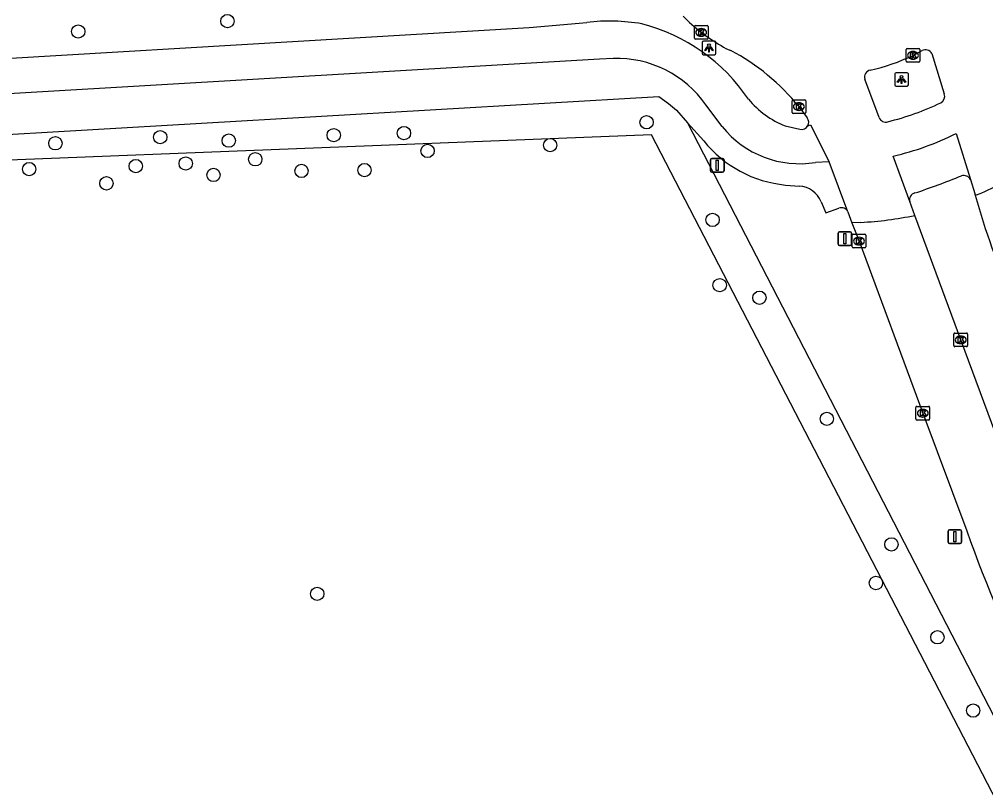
# Model space of a CAD drawing. Extents: x 158461 to 159795, y 387220 to 388672.
# Drawn here: x 159106.7 to 159177.5, y 387674.9 to 387731.5 of the extents above; entities that cross this region are included whole.
import ezdxf

# ---------------------------------------------------------------- set-up
doc = ezdxf.new("R2010")
doc.units = 0
for name, color, linetype in [('IMGEO_Berm_groen', 7, 'Continuous'), ('IMGEO_Boom', 7, 'Continuous'), ('IMGEO_Fietspad_open', 7, 'Continuous'), ('IMGEO_Hek', 7, 'Continuous'), ('IMGEO_Kolk', 7, 'Continuous'), ('IMGEO_Lichtpunt', 7, 'Continuous'), ('IMGEO_Rijbaan_lokaal_gesloten', 7, 'Continuous'), ('IMGEO_Verkeersbordpaal', 7, 'Continuous'), ('IMGEO_Verkeerseiland_open', 7, 'Continuous'), ('IMGEO_Voetpad_open', 7, 'Continuous')]:
    doc.layers.add(name, color=color, linetype=linetype)

msp = doc.modelspace()

# ---------------------------------------------------------------- linework, layer by layer
at = {"layer": 'IMGEO_Berm_groen'}
msp.add_lwpolyline([(159155.621, 387723.923), (159182.351, 387672.147), (159182.93, 387672.441), (159271.685, 387500), (159273.219, 387497.081)], dxfattribs=at)
at = {"layer": 'IMGEO_Boom'}
for centre in [(159121.904, 387731.368), (159110.97, 387730.607), (159152.628, 387723.954), (159116.982, 387722.863), (159129.695, 387723.009), (159134.844, 387723.161), (159109.295, 387722.412), (159122.005, 387722.607), (159145.559, 387722.278), (159136.574, 387721.852), (159115.188, 387720.742), (159118.847, 387720.932), (159123.948, 387721.24), (159107.374, 387720.522), (159120.885, 387720.091), (159127.336, 387720.386), (159131.953, 387720.448), (159113.035, 387719.478), (159157.461, 387716.799), (159157.983, 387712.014), (159160.899, 387711.093), (159165.838, 387702.216), (159170.573, 387693.016), (159169.438, 387690.183), (159128.488, 387689.39), (159173.946, 387686.203), (159176.562, 387680.835)]:
    msp.add_circle(centre, 0.489, dxfattribs=at)
at = {"layer": 'IMGEO_Fietspad_open'}
for points in [[(159082.767, 387727.246), (159083.781, 387727.293), (159088.67, 387727.627), (159144.017, 387730.902), (159148.252, 387731.273)], [(159150.181, 387728.639), (159149.181, 387728.573), (159082.911, 387724.695)], [(159158.177, 387723.639), (159156.978, 387725.221)], [(159162.788, 387723.684), (159163.863, 387723.441)], [(159165.999, 387721.049), (159165.009, 387721.014)]]:
    msp.add_lwpolyline(points, dxfattribs=at)
for centre, radius, start, end in [((159149.898, 387717.336), 14.034, 80.24541, 96.73673), ((159148.949, 387718.159), 13.426, 33.86535, 75.65461), ((159150.416, 387720.638), 8.004, 34.92724, 91.67996), ((159165.294, 387729.956), 6.755, 219.70844, 248.21908), ((159163.823, 387728.131), 7.215, 218.50386, 279.46046), ((159163.987, 387723.949), 0.523, 256.22667, 332.20447)]:
    msp.add_arc(centre, radius, start, end, dxfattribs=at)
at = {"layer": 'IMGEO_Hek'}
msp.add_lwpolyline([(159184.28, 387662.622), (159152.999, 387723.033), (159078.62, 387720.094)], dxfattribs=at)
at = {"layer": 'IMGEO_Kolk'}
for p, q in [((159156.203, 387731.043), (159157.055, 387731.043)), ((159156.128, 387730.117), (159156.128, 387730.969)), ((159156.616, 387730.823), (159156.641, 387730.823)), ((159157.129, 387730.969), (159157.129, 387730.117)), ((159157.055, 387730.043), (159156.203, 387730.043)), ((159156.639, 387730.263), (159156.614, 387730.263)), ((159171.653, 387728.434), (159171.653, 387729.286)), ((159171.728, 387729.36), (159172.58, 387729.36)), ((159172.141, 387729.14), (159172.166, 387729.14)), ((159172.654, 387729.286), (159172.654, 387728.434)), ((159172.58, 387728.36), (159171.728, 387728.36)), ((159172.164, 387728.58), (159172.139, 387728.58)), ((159163.288, 387724.674), (159163.288, 387725.526)), ((159163.363, 387725.6), (159164.215, 387725.6)), ((159163.776, 387725.38), (159163.801, 387725.38)), ((159164.289, 387725.526), (159164.289, 387724.674)), ((159163.799, 387724.82), (159163.774, 387724.82)), ((159164.215, 387724.6), (159163.363, 387724.6)), ((159167.694, 387714.817), (159167.694, 387715.669)), ((159167.769, 387715.743), (159168.621, 387715.743)), ((159168.182, 387715.523), (159168.207, 387715.523)), ((159168.695, 387715.669), (159168.695, 387714.817)), ((159168.205, 387714.963), (159168.18, 387714.963)), ((159168.621, 387714.743), (159167.769, 387714.743)), ((159175.153, 387707.58), (159175.153, 387708.432)), ((159175.228, 387708.506), (159176.08, 387708.506)), ((159176.154, 387708.432), (159176.154, 387707.58)), ((159175.664, 387707.726), (159175.639, 387707.726)), ((159175.641, 387708.286), (159175.666, 387708.286)), ((159176.08, 387707.506), (159175.228, 387707.506)), ((159172.372, 387702.204), (159172.372, 387703.056)), ((159172.447, 387703.13), (159173.299, 387703.13)), ((159172.86, 387702.91), (159172.885, 387702.91)), ((159173.373, 387703.056), (159173.373, 387702.204)), ((159173.299, 387702.13), (159172.447, 387702.13)), ((159172.883, 387702.35), (159172.858, 387702.35))]:
    msp.add_line(p, q, dxfattribs=at)
for points in [[(159156.203, 387731.043), (159157.055, 387731.043)], [(159156.128, 387730.117), (159156.128, 387730.969)], [(159156.449, 387730.743), (159156.572, 387730.743), (159156.572, 387730.592), (159156.702, 387730.743), (159156.866, 387730.743), (159156.72, 387730.592), (159156.873, 387730.343), (159156.721, 387730.343), (159156.636, 387730.507), (159156.572, 387730.44), (159156.572, 387730.343), (159156.449, 387730.343), (159156.449, 387730.743)], [(159157.129, 387730.969), (159157.129, 387730.117)], [(159157.055, 387730.043), (159156.203, 387730.043)], [(159171.653, 387728.434), (159171.653, 387729.286)], [(159171.728, 387729.36), (159172.58, 387729.36)], [(159171.974, 387729.06), (159172.097, 387729.06), (159172.097, 387728.909), (159172.227, 387729.06), (159172.391, 387729.06), (159172.245, 387728.909), (159172.398, 387728.66), (159172.246, 387728.66), (159172.161, 387728.824), (159172.097, 387728.757), (159172.097, 387728.66), (159171.974, 387728.66), (159171.974, 387729.06)], [(159172.654, 387729.286), (159172.654, 387728.434)], [(159172.58, 387728.36), (159171.728, 387728.36)], [(159163.288, 387724.674), (159163.288, 387725.526)], [(159163.363, 387725.6), (159164.215, 387725.6)], [(159164.289, 387725.526), (159164.289, 387724.674)], [(159163.609, 387725.3), (159163.732, 387725.3), (159163.732, 387725.149), (159163.862, 387725.3), (159164.026, 387725.3), (159163.88, 387725.149), (159164.033, 387724.9), (159163.881, 387724.9), (159163.796, 387725.064), (159163.732, 387724.997), (159163.732, 387724.9), (159163.609, 387724.9), (159163.609, 387725.3)], [(159164.215, 387724.6), (159163.363, 387724.6)], [(159167.694, 387714.817), (159167.694, 387715.669)], [(159167.769, 387715.743), (159168.621, 387715.743)], [(159168.695, 387715.669), (159168.695, 387714.817)], [(159168.015, 387715.443), (159168.138, 387715.443), (159168.138, 387715.292), (159168.268, 387715.443), (159168.432, 387715.443), (159168.286, 387715.292), (159168.439, 387715.043), (159168.287, 387715.043), (159168.202, 387715.207), (159168.138, 387715.14), (159168.138, 387715.043), (159168.015, 387715.043), (159168.015, 387715.443)], [(159168.621, 387714.743), (159167.769, 387714.743)], [(159175.153, 387707.58), (159175.153, 387708.432)], [(159175.228, 387708.506), (159176.08, 387708.506)], [(159176.154, 387708.432), (159176.154, 387707.58)], [(159175.474, 387708.206), (159175.597, 387708.206), (159175.597, 387708.055), (159175.727, 387708.206), (159175.891, 387708.206), (159175.745, 387708.055), (159175.898, 387707.806), (159175.746, 387707.806), (159175.661, 387707.97), (159175.597, 387707.903), (159175.597, 387707.806), (159175.474, 387707.806), (159175.474, 387708.206)], [(159176.08, 387707.506), (159175.228, 387707.506)], [(159172.372, 387702.204), (159172.372, 387703.056)], [(159172.447, 387703.13), (159173.299, 387703.13)], [(159172.693, 387702.83), (159172.816, 387702.83), (159172.816, 387702.679), (159172.946, 387702.83), (159173.11, 387702.83), (159172.964, 387702.679), (159173.117, 387702.43), (159172.965, 387702.43), (159172.88, 387702.594), (159172.816, 387702.527), (159172.816, 387702.43), (159172.693, 387702.43), (159172.693, 387702.83)], [(159173.373, 387703.056), (159173.373, 387702.204)], [(159173.299, 387702.13), (159172.447, 387702.13)]]:
    msp.add_lwpolyline(points, dxfattribs=at)
for centre, start, end in [((159156.205, 387730.967), 91.55205, 178.44795), ((159156.205, 387730.967), 91.55205, 178.44795), ((159157.053, 387730.967), 1.55205, 88.44795), ((159157.053, 387730.967), 1.55205, 88.44795), ((159156.205, 387730.119), 181.55205, 268.44795), ((159156.205, 387730.119), 181.55205, 268.44795), ((159157.053, 387730.119), 271.55205, 358.44795), ((159157.053, 387730.119), 271.55205, 358.44795), ((159171.73, 387729.284), 91.55205, 178.44795), ((159171.73, 387729.284), 91.55205, 178.44795), ((159172.578, 387729.284), 1.55205, 88.44795), ((159172.578, 387729.284), 1.55205, 88.44795), ((159171.73, 387728.436), 181.55205, 268.44795), ((159171.73, 387728.436), 181.55205, 268.44795), ((159172.578, 387728.436), 271.55205, 358.44795), ((159172.578, 387728.436), 271.55205, 358.44795), ((159163.365, 387725.524), 91.55205, 178.44795), ((159163.365, 387725.524), 91.55205, 178.44795), ((159164.213, 387725.524), 1.55205, 88.44795), ((159164.213, 387725.524), 1.55205, 88.44795), ((159163.365, 387724.676), 181.55205, 268.44795), ((159163.365, 387724.676), 181.55205, 268.44795), ((159164.213, 387724.676), 271.55205, 358.44795), ((159164.213, 387724.676), 271.55205, 358.44795), ((159167.771, 387715.667), 91.55205, 178.44795), ((159167.771, 387715.667), 91.55205, 178.44795), ((159168.619, 387715.667), 1.55205, 88.44795), ((159168.619, 387715.667), 1.55205, 88.44795), ((159167.771, 387714.819), 181.55205, 268.44795), ((159167.771, 387714.819), 181.55205, 268.44795), ((159168.619, 387714.819), 271.55205, 358.44795), ((159168.619, 387714.819), 271.55205, 358.44795), ((159175.23, 387708.43), 91.55205, 178.44795), ((159175.23, 387708.43), 91.55205, 178.44795), ((159176.078, 387708.43), 1.55205, 88.44795), ((159176.078, 387708.43), 1.55205, 88.44795), ((159175.23, 387707.582), 181.55205, 268.44795), ((159175.23, 387707.582), 181.55205, 268.44795), ((159176.078, 387707.582), 271.55205, 358.44795), ((159176.078, 387707.582), 271.55205, 358.44795), ((159172.449, 387703.054), 91.55205, 178.44795), ((159172.449, 387703.054), 91.55205, 178.44795), ((159173.297, 387703.054), 1.55205, 88.44795), ((159173.297, 387703.054), 1.55205, 88.44795), ((159172.449, 387702.206), 181.55205, 268.44795), ((159172.449, 387702.206), 181.55205, 268.44795), ((159173.297, 387702.206), 271.55205, 358.44795), ((159173.297, 387702.206), 271.55205, 358.44795)]:
    msp.add_arc(centre, 0.0765, start, end, dxfattribs=at)
for centre, major_axis, ratio, start_param, end_param in [((159156.615, 387730.543), (-0.387, 0.002), 0.722429, 4.712389, 7.853982), ((159156.64, 387730.543), (-0.39, 0.002), 0.717154, 1.570796, 4.712389), ((159172.14, 387728.86), (-0.387, 0.002), 0.722429, 4.712389, 7.853982), ((159172.165, 387728.86), (-0.39, 0.002), 0.717154, 1.570796, 4.712389), ((159163.775, 387725.1), (-0.387, 0.002), 0.722429, 4.712389, 7.853982), ((159163.8, 387725.1), (-0.39, 0.002), 0.717154, 1.570796, 4.712389), ((159168.181, 387715.243), (-0.387, 0.002), 0.722429, 4.712389, 7.853982), ((159168.206, 387715.243), (-0.39, 0.002), 0.717154, 1.570796, 4.712389), ((159175.64, 387708.006), (-0.387, 0.002), 0.722429, 4.712389, 7.853982), ((159175.665, 387708.006), (-0.39, 0.002), 0.717154, 1.570796, 4.712389), ((159172.859, 387702.63), (-0.387, 0.002), 0.722429, 4.712389, 7.853982), ((159172.884, 387702.63), (-0.39, 0.002), 0.717154, 1.570796, 4.712389)]:
    msp.add_ellipse(centre, major_axis=major_axis, ratio=ratio, start_param=start_param, end_param=end_param, dxfattribs=at)
at = {"layer": 'IMGEO_Lichtpunt'}
for p, q in [((159156.702, 387729.809), (159156.702, 387729.002)), ((159156.702, 387729.809), (159156.702, 387729.002)), ((159157.604, 387729.904), (159156.796, 387729.904)), ((159157.604, 387729.904), (159156.796, 387729.904)), ((159157.698, 387729.002), (159157.698, 387729.809)), ((159157.698, 387729.002), (159157.698, 387729.809)), ((159156.796, 387728.908), (159157.604, 387728.908)), ((159156.796, 387728.908), (159157.604, 387728.908)), ((159171.719, 387727.589), (159170.911, 387727.589)), ((159171.719, 387727.589), (159170.911, 387727.589)), ((159170.817, 387727.494), (159170.817, 387726.687)), ((159170.817, 387727.494), (159170.817, 387726.687)), ((159171.813, 387726.687), (159171.813, 387727.494)), ((159171.813, 387726.687), (159171.813, 387727.494)), ((159170.911, 387726.593), (159171.719, 387726.593)), ((159170.911, 387726.593), (159171.719, 387726.593))]:
    msp.add_line(p, q, dxfattribs=at)
for points in [[(159157.076, 387729.473), (159157.115, 387729.445), (159156.927, 387729.183), (159156.889, 387729.21), (159157.076, 387729.473)], [(159157.178, 387729.425), (159157.225, 387729.425), (159157.225, 387729.103), (159157.178, 387729.103), (159157.178, 387729.425)], [(159157.288, 387729.445), (159157.326, 387729.472), (159157.513, 387729.21), (159157.474, 387729.182), (159157.288, 387729.445)], [(159171.191, 387727.158), (159171.23, 387727.13), (159171.042, 387726.868), (159171.004, 387726.895), (159171.191, 387727.158)], [(159171.293, 387727.11), (159171.34, 387727.11), (159171.34, 387726.788), (159171.293, 387726.788), (159171.293, 387727.11)], [(159171.403, 387727.13), (159171.441, 387727.157), (159171.628, 387726.895), (159171.589, 387726.867), (159171.403, 387727.13)]]:
    msp.add_lwpolyline(points, dxfattribs=at)
for centre in [(159157.201, 387729.607), (159171.316, 387727.292)]:
    msp.add_circle(centre, 0.0994, dxfattribs=at)
for centre, start, end in [((159156.796, 387729.809), 90, 180), ((159156.796, 387729.809), 90, 180), ((159157.604, 387729.809), 0, 90), ((159157.604, 387729.809), 0, 90), ((159156.796, 387729.002), 180, 270), ((159156.796, 387729.002), 180, 270), ((159157.604, 387729.002), 270, 0), ((159157.604, 387729.002), 270, 360), ((159170.911, 387727.494), 90, 180), ((159170.911, 387727.494), 90, 180), ((159171.719, 387727.494), 0, 90), ((159171.719, 387727.494), 0, 90), ((159170.911, 387726.687), 180, 270), ((159170.911, 387726.687), 180, 270), ((159171.719, 387726.687), 270, 0), ((159171.719, 387726.687), 270, 360)]:
    msp.add_arc(centre, 0.0946, start, end, dxfattribs=at)
at = {"layer": 'IMGEO_Rijbaan_lokaal_gesloten'}
for points in [[(159172.154, 387728.86), (159172.817, 387729.203)], [(159173.544, 387728.987), (159174.445, 387726.037)], [(159169.668, 387724.314), (159168.619, 387727.12)], [(159163.789, 387725.1), (159164.401, 387724.272)], [(159164.45, 387723.705), (159164.651, 387723.767), (159165.999, 387721.049)], [(159175.319, 387723.132), (159176.368, 387719.76)], [(159171.913, 387718.15), (159170.7, 387721.474)], [(159167.373, 387717.391), (159165.999, 387721.049)], [(159176.368, 387719.76), (159176.677, 387718.725), (159176.694, 387718.662), (159176.712, 387718.599)], [(159172.289, 387717.131), (159171.913, 387718.15)], [(159167.373, 387717.391), (159167.679, 387716.59)], [(159179.911, 387696.552), (159175.654, 387708.006), (159172.289, 387717.131)], [(159168.329, 387716.616), (159167.679, 387716.59)], [(159167.679, 387716.59), (159168.195, 387715.243), (159172.873, 387702.63), (159176.098, 387693.998)]]:
    msp.add_lwpolyline(points, dxfattribs=at)
for centre, radius, start, end in [((159163.604, 387739.566), 11.405, 223.36585, 241.13805), ((159159.557, 387731.508), 2.418, 232.92875, 251.66264), ((159151.264, 387714.979), 16.103, 38.94062, 62.11285), ((159173.076, 387728.744), 0.527, 27.47024, 119.43519), ((159165.664, 387742.524), 15.127, 282.80392, 295.40814), ((159169.131, 387727.256), 0.53, 102.54815, 194.85572), ((159165.628, 387743.148), 19.717, 283.71251, 295.73697), ((159173.936, 387725.862), 0.538, 298.1403, 19.01879), ((159163.986, 387723.951), 0.525, 332.10729, 37.77115), ((159170.144, 387724.467), 0.499, 197.78874, 288.50424), ((159165.903, 387742.102), 21.179, 283.09242, 296.399), ((159170.956, 387733.729), 16.188, 290.82808, 305.31524), ((159226.938, 387732.502), 52.115, 195.47206, 204.37311), ((159166.985, 387742.433), 25.852, 272.98013, 281.83938), ((159262.875, 387724.588), 92.011, 199.41829, 207.51838)]:
    msp.add_arc(centre, radius, start, end, dxfattribs=at)
at = {"layer": 'IMGEO_Verkeersbordpaal'}
for p, q in [((159157.311, 387720.392), (159157.311, 387721.192)), ((159157.311, 387721.192), (159157.311, 387720.392)), ((159157.411, 387721.292), (159158.201, 387721.292)), ((159158.201, 387721.292), (159157.411, 387721.292)), ((159158.301, 387721.192), (159158.301, 387720.392)), ((159158.301, 387720.392), (159158.301, 387721.192)), ((159158.201, 387720.292), (159157.411, 387720.292)), ((159157.411, 387720.292), (159158.201, 387720.292)), ((159166.665, 387715.017), (159166.665, 387715.817)), ((159166.665, 387715.817), (159166.665, 387715.017)), ((159166.765, 387715.917), (159167.555, 387715.917)), ((159167.555, 387715.917), (159166.765, 387715.917)), ((159167.655, 387715.817), (159167.655, 387715.017)), ((159167.655, 387715.017), (159167.655, 387715.817)), ((159167.555, 387714.917), (159166.765, 387714.917)), ((159166.765, 387714.917), (159167.555, 387714.917)), ((159174.723, 387693.179), (159174.723, 387693.979)), ((159174.723, 387693.979), (159174.723, 387693.179)), ((159174.823, 387694.079), (159175.613, 387694.079)), ((159175.613, 387694.079), (159174.823, 387694.079)), ((159175.713, 387693.979), (159175.713, 387693.179)), ((159175.713, 387693.179), (159175.713, 387693.979)), ((159175.613, 387693.079), (159174.823, 387693.079)), ((159174.823, 387693.079), (159175.613, 387693.079))]:
    msp.add_line(p, q, dxfattribs=at)
for points in [[(159157.731, 387721.167), (159157.881, 387721.167), (159157.881, 387720.417), (159157.731, 387720.417), (159157.731, 387721.167)], [(159167.085, 387715.792), (159167.235, 387715.792), (159167.235, 387715.042), (159167.085, 387715.042), (159167.085, 387715.792)], [(159175.143, 387693.954), (159175.293, 387693.954), (159175.293, 387693.204), (159175.143, 387693.204), (159175.143, 387693.954)]]:
    msp.add_lwpolyline(points, dxfattribs=at)
for centre, start, end in [((159157.411, 387721.192), 90, 180), ((159157.411, 387721.192), 90, 180), ((159158.201, 387721.192), 0, 90), ((159158.201, 387721.192), 360, 90), ((159157.411, 387720.392), 180, 270), ((159157.411, 387720.392), 180, 270), ((159158.201, 387720.392), 270, 0), ((159158.201, 387720.392), 270, 0), ((159166.765, 387715.817), 90, 180), ((159166.765, 387715.817), 90, 180), ((159167.555, 387715.817), 0, 90), ((159167.555, 387715.817), 360, 90), ((159166.765, 387715.017), 180, 270), ((159166.765, 387715.017), 180, 270), ((159167.555, 387715.017), 270, 0), ((159167.555, 387715.017), 270, 0), ((159174.823, 387693.979), 90, 180), ((159174.823, 387693.979), 90, 180), ((159175.613, 387693.979), 0, 90), ((159175.613, 387693.979), 360, 90), ((159174.823, 387693.179), 180, 270), ((159174.823, 387693.179), 180, 270), ((159175.613, 387693.179), 270, 0), ((159175.613, 387693.179), 270, 0)]:
    msp.add_arc(centre, 0.1, start, end, dxfattribs=at)
at = {"layer": 'IMGEO_Verkeerseiland_open'}
for centre, radius, start, end in [((159155.04, 387770.969), 54.973, 288.28144, 292.07975), ((159175.87, 387719.481), 0.57, 29.24046, 106.94859), ((159172.412, 387718.272), 0.514, 104.43292, 193.77557)]:
    msp.add_arc(centre, radius, start, end, dxfattribs=at)
at = {"layer": 'IMGEO_Voetpad_open'}
for points in [[(159078.083, 387721.434), (159153.518, 387725.84), (159154.231, 387725.334), (159154.809, 387724.831), (159155.621, 387723.923)], [(159155.621, 387723.923), (159156.817, 387722.586)], [(159162.814, 387719.355), (159163.826, 387719.28)], [(159165.417, 387718.119), (159165.773, 387717.328), (159166.725, 387717.662)]]:
    msp.add_lwpolyline(points, dxfattribs=at)
for centre, radius, start, end in [((159163.645, 387728.078), 8.762, 218.81044, 264.56071), ((159163.715, 387717.457), 1.826, 21.2464, 86.51492), ((159166.901, 387717.173), 0.52, 24.79394, 109.81573)]:
    msp.add_arc(centre, radius, start, end, dxfattribs=at)

doc.saveas('drawing.dxf')
